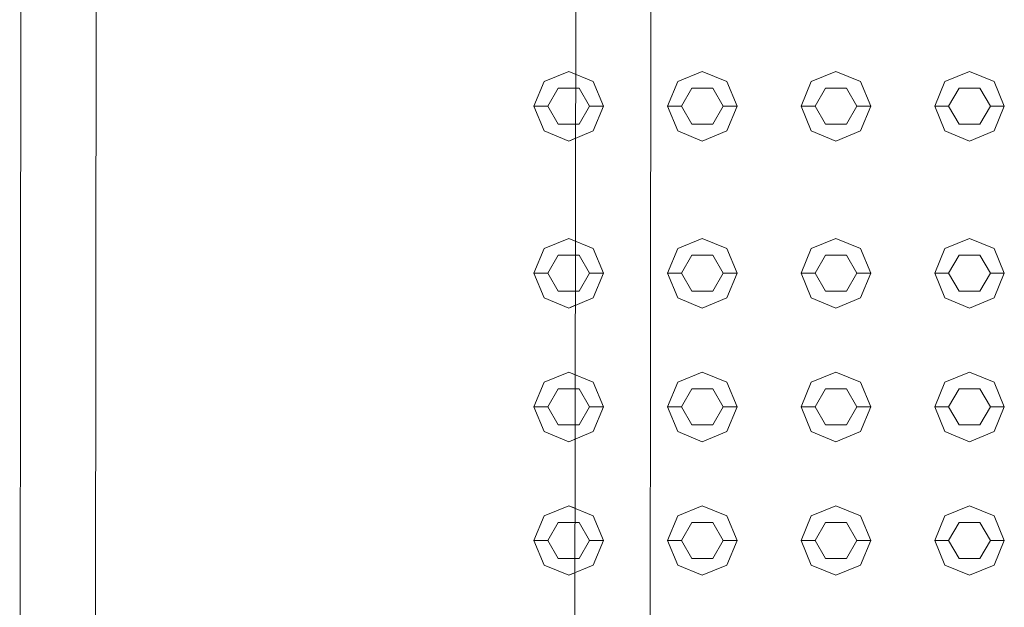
# Model space of a CAD drawing. Header units: millimetres. Extents: x 321 to 585, y -277 to 9.
# Tile 786 of 1056: x 344.003 to 344.711, y -20.513 to -20.091. Entities that reach past the tile are written whole.
import ezdxf

# ---------------------------------------------------------------- set-up
doc = ezdxf.new("R2010")
doc.units = ezdxf.units.MM
doc.header["$MEASUREMENT"] = 0
doc.layers.add('IFC-Elemento construtivo genérico-Contorno', color=253, linetype='Continuous', lineweight=5)
doc.layers.add('IFC-Porta-Contorno', color=142, linetype='Continuous', lineweight=5)

msp = doc.modelspace()

# ---------------------------------------------------------------- linework, layer by layer
at = {"layer": 'IFC-Elemento construtivo genérico-Contorno', "lineweight": 5}
for p, q in [((344.38007, -20.13509), (344.39775, -20.12777)), ((344.38007, -20.13509), (344.39775, -20.12777)), ((344.39775, -20.12777), (344.40268, -20.12981)), ((344.39775, -20.12777), (344.41543, -20.13509)), ((344.47607, -20.13509), (344.49375, -20.12777)), ((344.47607, -20.13509), (344.49375, -20.12777)), ((344.49375, -20.12777), (344.51143, -20.13509)), ((344.49375, -20.12777), (344.51143, -20.13509)), ((344.57207, -20.13509), (344.58975, -20.12777)), ((344.57207, -20.13509), (344.58975, -20.12777)), ((344.58975, -20.12777), (344.60743, -20.13509)), ((344.58975, -20.12777), (344.60743, -20.13509)), ((344.66807, -20.13509), (344.68575, -20.12777)), ((344.66807, -20.13509), (344.68575, -20.12777)), ((344.68575, -20.12777), (344.70343, -20.13509)), ((344.68575, -20.12777), (344.70343, -20.13509)), ((344.37275, -20.15277), (344.38007, -20.13509)), ((344.37275, -20.15277), (344.38007, -20.13509)), ((344.41543, -20.13509), (344.42275, -20.15277)), ((344.46875, -20.15277), (344.47607, -20.13509)), ((344.46875, -20.15277), (344.47607, -20.13509)), ((344.51143, -20.13509), (344.51875, -20.15277)), ((344.51143, -20.13509), (344.51875, -20.15277)), ((344.56475, -20.15277), (344.57207, -20.13509)), ((344.56475, -20.15277), (344.57207, -20.13509)), ((344.60743, -20.13509), (344.61475, -20.15277)), ((344.60743, -20.13509), (344.61475, -20.15277)), ((344.66075, -20.15277), (344.66807, -20.13509)), ((344.66075, -20.15277), (344.66807, -20.13509)), ((344.70343, -20.13509), (344.71075, -20.15277)), ((344.70343, -20.13509), (344.71075, -20.15277)), ((344.38275, -20.15277), (344.39025, -20.13978)), ((344.38275, -20.15277), (344.39025, -20.13978)), ((344.39025, -20.13978), (344.40267, -20.13978)), ((344.39025, -20.13978), (344.40525, -20.13978)), ((344.40525, -20.13978), (344.41275, -20.15277)), ((344.47875, -20.15277), (344.48625, -20.13978)), ((344.47875, -20.15277), (344.48625, -20.13978)), ((344.48625, -20.13978), (344.50125, -20.13978)), ((344.48625, -20.13978), (344.50125, -20.13978)), ((344.50125, -20.13978), (344.50875, -20.15277)), ((344.50125, -20.13978), (344.50875, -20.15277)), ((344.57475, -20.15277), (344.58225, -20.13978)), ((344.57475, -20.15277), (344.58225, -20.13978)), ((344.58225, -20.13978), (344.59725, -20.13978)), ((344.58225, -20.13978), (344.59725, -20.13978)), ((344.59725, -20.13978), (344.60475, -20.15277)), ((344.59725, -20.13978), (344.60475, -20.15277)), ((344.67075, -20.15277), (344.67825, -20.13978)), ((344.67075, -20.15277), (344.67825, -20.13978)), ((344.67825, -20.13978), (344.69325, -20.13978)), ((344.67825, -20.13978), (344.69325, -20.13978)), ((344.69325, -20.13978), (344.70075, -20.15277)), ((344.69325, -20.13978), (344.70075, -20.15277)), ((344.37275, -20.15277), (344.38275, -20.15277)), ((344.37275, -20.15277), (344.38007, -20.17044)), ((344.37275, -20.15277), (344.38275, -20.15277)), ((344.37275, -20.15277), (344.38007, -20.17044)), ((344.38275, -20.15277), (344.39025, -20.16575)), ((344.38275, -20.15277), (344.39025, -20.16575)), ((344.40525, -20.16575), (344.41275, -20.15277)), ((344.41275, -20.15277), (344.42275, -20.15277)), ((344.41543, -20.17044), (344.42275, -20.15277)), ((344.46875, -20.15277), (344.47875, -20.15277)), ((344.46875, -20.15277), (344.47607, -20.17044)), ((344.46875, -20.15277), (344.47875, -20.15277)), ((344.46875, -20.15277), (344.47607, -20.17044)), ((344.47875, -20.15277), (344.48625, -20.16575)), ((344.47875, -20.15277), (344.48625, -20.16575)), ((344.50125, -20.16575), (344.50875, -20.15277)), ((344.50125, -20.16575), (344.50875, -20.15277)), ((344.50875, -20.15277), (344.51875, -20.15277)), ((344.50875, -20.15277), (344.51875, -20.15277)), ((344.51143, -20.17044), (344.51875, -20.15277)), ((344.51143, -20.17044), (344.51875, -20.15277)), ((344.56475, -20.15277), (344.57475, -20.15277)), ((344.56475, -20.15277), (344.57207, -20.17044)), ((344.56475, -20.15277), (344.57475, -20.15277)), ((344.56475, -20.15277), (344.57207, -20.17044)), ((344.57475, -20.15277), (344.58225, -20.16575)), ((344.57475, -20.15277), (344.58225, -20.16575)), ((344.59725, -20.16575), (344.60475, -20.15277)), ((344.59725, -20.16575), (344.60475, -20.15277)), ((344.60475, -20.15277), (344.61475, -20.15277)), ((344.60475, -20.15277), (344.61475, -20.15277)), ((344.60743, -20.17044), (344.61475, -20.15277)), ((344.60743, -20.17044), (344.61475, -20.15277)), ((344.66075, -20.15277), (344.67075, -20.15277)), ((344.66075, -20.15277), (344.66807, -20.17044)), ((344.66075, -20.15277), (344.67075, -20.15277)), ((344.66075, -20.15277), (344.66807, -20.17044)), ((344.67075, -20.15277), (344.67825, -20.16575)), ((344.67075, -20.15277), (344.67825, -20.16575)), ((344.69325, -20.16575), (344.70075, -20.15277)), ((344.69325, -20.16575), (344.70075, -20.15277)), ((344.70075, -20.15277), (344.71075, -20.15277)), ((344.70075, -20.15277), (344.71075, -20.15277)), ((344.70343, -20.17044), (344.71075, -20.15277)), ((344.70343, -20.17044), (344.71075, -20.15277)), ((344.38007, -20.17044), (344.39775, -20.17777)), ((344.38007, -20.17044), (344.39775, -20.17777)), ((344.39025, -20.16575), (344.40264, -20.16575)), ((344.39025, -20.16575), (344.40525, -20.16575)), ((344.39775, -20.17777), (344.41543, -20.17044)), ((344.47607, -20.17044), (344.49375, -20.17777)), ((344.47607, -20.17044), (344.49375, -20.17777)), ((344.48625, -20.16575), (344.50125, -20.16575)), ((344.48625, -20.16575), (344.50125, -20.16575)), ((344.49375, -20.17777), (344.51143, -20.17044)), ((344.49375, -20.17777), (344.51143, -20.17044)), ((344.57207, -20.17044), (344.58975, -20.17777)), ((344.57207, -20.17044), (344.58975, -20.17777)), ((344.58225, -20.16575), (344.59725, -20.16575)), ((344.58225, -20.16575), (344.59725, -20.16575)), ((344.58975, -20.17777), (344.60743, -20.17044)), ((344.58975, -20.17777), (344.60743, -20.17044)), ((344.66807, -20.17044), (344.68575, -20.17777)), ((344.66807, -20.17044), (344.68575, -20.17777)), ((344.67825, -20.16575), (344.69325, -20.16575)), ((344.67825, -20.16575), (344.69325, -20.16575)), ((344.68575, -20.17777), (344.70343, -20.17044)), ((344.68575, -20.17777), (344.70343, -20.17044)), ((344.39775, -20.17777), (344.40262, -20.17574)), ((344.38007, -20.25509), (344.39775, -20.24777)), ((344.38007, -20.25509), (344.39775, -20.24777)), ((344.39775, -20.24777), (344.40253, -20.24975)), ((344.39775, -20.24777), (344.41543, -20.25509)), ((344.47607, -20.25509), (344.49375, -20.24777)), ((344.47607, -20.25509), (344.49375, -20.24777)), ((344.49375, -20.24777), (344.51143, -20.25509)), ((344.49375, -20.24777), (344.51143, -20.25509)), ((344.57207, -20.25509), (344.58975, -20.24777)), ((344.57207, -20.25509), (344.58975, -20.24777)), ((344.58975, -20.24777), (344.60743, -20.25509)), ((344.58975, -20.24777), (344.60743, -20.25509)), ((344.66807, -20.25509), (344.68575, -20.24777)), ((344.66807, -20.25509), (344.68575, -20.24777)), ((344.68575, -20.24777), (344.70343, -20.25509)), ((344.68575, -20.24777), (344.70343, -20.25509)), ((344.37275, -20.27277), (344.38007, -20.25509)), ((344.37275, -20.27277), (344.38007, -20.25509)), ((344.41543, -20.25509), (344.42275, -20.27277)), ((344.46875, -20.27277), (344.47607, -20.25509)), ((344.46875, -20.27277), (344.47607, -20.25509)), ((344.51143, -20.25509), (344.51875, -20.27277)), ((344.51143, -20.25509), (344.51875, -20.27277)), ((344.56475, -20.27277), (344.57207, -20.25509)), ((344.56475, -20.27277), (344.57207, -20.25509)), ((344.60743, -20.25509), (344.61475, -20.27277)), ((344.60743, -20.25509), (344.61475, -20.27277)), ((344.66075, -20.27277), (344.66807, -20.25509)), ((344.66075, -20.27277), (344.66807, -20.25509)), ((344.70343, -20.25509), (344.71075, -20.27277)), ((344.70343, -20.25509), (344.71075, -20.27277)), ((344.38275, -20.27277), (344.39025, -20.25978)), ((344.38275, -20.27277), (344.39025, -20.25978)), ((344.39025, -20.25978), (344.40251, -20.25978)), ((344.39025, -20.25978), (344.40525, -20.25978)), ((344.40525, -20.25978), (344.41275, -20.27277)), ((344.47875, -20.27277), (344.48625, -20.25978)), ((344.47875, -20.27277), (344.48625, -20.25978)), ((344.48625, -20.25978), (344.50125, -20.25978)), ((344.48625, -20.25978), (344.50125, -20.25978)), ((344.50125, -20.25978), (344.50875, -20.27277)), ((344.50125, -20.25978), (344.50875, -20.27277)), ((344.57475, -20.27277), (344.58225, -20.25978)), ((344.57475, -20.27277), (344.58225, -20.25978)), ((344.58225, -20.25978), (344.59725, -20.25978)), ((344.58225, -20.25978), (344.59725, -20.25978)), ((344.59725, -20.25978), (344.60475, -20.27277)), ((344.59725, -20.25978), (344.60475, -20.27277)), ((344.67075, -20.27277), (344.67825, -20.25978)), ((344.67075, -20.27277), (344.67825, -20.25978)), ((344.67825, -20.25978), (344.69325, -20.25978)), ((344.67825, -20.25978), (344.69325, -20.25978)), ((344.69325, -20.25978), (344.70075, -20.27277)), ((344.69325, -20.25978), (344.70075, -20.27277)), ((344.37275, -20.27277), (344.38275, -20.27277)), ((344.37275, -20.27277), (344.38007, -20.29044)), ((344.37275, -20.27277), (344.38275, -20.27277)), ((344.37275, -20.27277), (344.38007, -20.29044)), ((344.38275, -20.27277), (344.39025, -20.28575)), ((344.38275, -20.27277), (344.39025, -20.28575)), ((344.40525, -20.28575), (344.41275, -20.27277)), ((344.41275, -20.27277), (344.42275, -20.27277)), ((344.41543, -20.29044), (344.42275, -20.27277)), ((344.46875, -20.27277), (344.47875, -20.27277)), ((344.46875, -20.27277), (344.47607, -20.29044)), ((344.46875, -20.27277), (344.47875, -20.27277)), ((344.46875, -20.27277), (344.47607, -20.29044)), ((344.47875, -20.27277), (344.48625, -20.28575)), ((344.47875, -20.27277), (344.48625, -20.28575)), ((344.50125, -20.28575), (344.50875, -20.27277)), ((344.50125, -20.28575), (344.50875, -20.27277)), ((344.50875, -20.27277), (344.51875, -20.27277)), ((344.50875, -20.27277), (344.51875, -20.27277)), ((344.51143, -20.29044), (344.51875, -20.27277)), ((344.51143, -20.29044), (344.51875, -20.27277)), ((344.56475, -20.27277), (344.57475, -20.27277)), ((344.56475, -20.27277), (344.57207, -20.29044)), ((344.56475, -20.27277), (344.57475, -20.27277)), ((344.56475, -20.27277), (344.57207, -20.29044)), ((344.57475, -20.27277), (344.58225, -20.28575)), ((344.57475, -20.27277), (344.58225, -20.28575)), ((344.59725, -20.28575), (344.60475, -20.27277)), ((344.59725, -20.28575), (344.60475, -20.27277)), ((344.60475, -20.27277), (344.61475, -20.27277)), ((344.60475, -20.27277), (344.61475, -20.27277)), ((344.60743, -20.29044), (344.61475, -20.27277)), ((344.60743, -20.29044), (344.61475, -20.27277)), ((344.66075, -20.27277), (344.67075, -20.27277)), ((344.66075, -20.27277), (344.66807, -20.29044)), ((344.66075, -20.27277), (344.67075, -20.27277)), ((344.66075, -20.27277), (344.66807, -20.29044)), ((344.67075, -20.27277), (344.67825, -20.28575)), ((344.67075, -20.27277), (344.67825, -20.28575)), ((344.69325, -20.28575), (344.70075, -20.27277)), ((344.69325, -20.28575), (344.70075, -20.27277)), ((344.70075, -20.27277), (344.71075, -20.27277)), ((344.70075, -20.27277), (344.71075, -20.27277)), ((344.70343, -20.29044), (344.71075, -20.27277)), ((344.70343, -20.29044), (344.71075, -20.27277)), ((344.38007, -20.29044), (344.39775, -20.29777)), ((344.38007, -20.29044), (344.39775, -20.29777)), ((344.39025, -20.28575), (344.40248, -20.28575)), ((344.39025, -20.28575), (344.40525, -20.28575)), ((344.39775, -20.29777), (344.41543, -20.29044)), ((344.47607, -20.29044), (344.49375, -20.29777)), ((344.47607, -20.29044), (344.49375, -20.29777)), ((344.48625, -20.28575), (344.50125, -20.28575)), ((344.48625, -20.28575), (344.50125, -20.28575)), ((344.49375, -20.29777), (344.51143, -20.29044)), ((344.49375, -20.29777), (344.51143, -20.29044)), ((344.57207, -20.29044), (344.58975, -20.29777)), ((344.57207, -20.29044), (344.58975, -20.29777)), ((344.58225, -20.28575), (344.59725, -20.28575)), ((344.58225, -20.28575), (344.59725, -20.28575)), ((344.58975, -20.29777), (344.60743, -20.29044)), ((344.58975, -20.29777), (344.60743, -20.29044)), ((344.66807, -20.29044), (344.68575, -20.29777)), ((344.66807, -20.29044), (344.68575, -20.29777)), ((344.67825, -20.28575), (344.69325, -20.28575)), ((344.67825, -20.28575), (344.69325, -20.28575)), ((344.68575, -20.29777), (344.70343, -20.29044)), ((344.68575, -20.29777), (344.70343, -20.29044)), ((344.39775, -20.29777), (344.40247, -20.29581)), ((344.38007, -20.35109), (344.39775, -20.34377)), ((344.38007, -20.35109), (344.39775, -20.34377)), ((344.39775, -20.34377), (344.4024, -20.3457)), ((344.39775, -20.34377), (344.41543, -20.35109)), ((344.47607, -20.35109), (344.49375, -20.34377)), ((344.47607, -20.35109), (344.49375, -20.34377)), ((344.49375, -20.34377), (344.51143, -20.35109)), ((344.49375, -20.34377), (344.51143, -20.35109)), ((344.57207, -20.35109), (344.58975, -20.34377)), ((344.57207, -20.35109), (344.58975, -20.34377)), ((344.58975, -20.34377), (344.60743, -20.35109)), ((344.58975, -20.34377), (344.60743, -20.35109)), ((344.66807, -20.35109), (344.68575, -20.34377)), ((344.66807, -20.35109), (344.68575, -20.34377)), ((344.68575, -20.34377), (344.70343, -20.35109)), ((344.68575, -20.34377), (344.70343, -20.35109)), ((344.37275, -20.36877), (344.38007, -20.35109)), ((344.37275, -20.36877), (344.38007, -20.35109)), ((344.41543, -20.35109), (344.42275, -20.36877)), ((344.46875, -20.36877), (344.47607, -20.35109)), ((344.46875, -20.36877), (344.47607, -20.35109)), ((344.51143, -20.35109), (344.51875, -20.36877)), ((344.51143, -20.35109), (344.51875, -20.36877)), ((344.56475, -20.36877), (344.57207, -20.35109)), ((344.56475, -20.36877), (344.57207, -20.35109)), ((344.60743, -20.35109), (344.61475, -20.36877)), ((344.60743, -20.35109), (344.61475, -20.36877)), ((344.66075, -20.36877), (344.66807, -20.35109)), ((344.66075, -20.36877), (344.66807, -20.35109)), ((344.70343, -20.35109), (344.71075, -20.36877)), ((344.70343, -20.35109), (344.71075, -20.36877)), ((344.38275, -20.36877), (344.39025, -20.35577)), ((344.38275, -20.36877), (344.39025, -20.35577)), ((344.39025, -20.35577), (344.40239, -20.35577)), ((344.39025, -20.35577), (344.40525, -20.35577)), ((344.40525, -20.35577), (344.41275, -20.36877)), ((344.47875, -20.36877), (344.48625, -20.35577)), ((344.47875, -20.36877), (344.48625, -20.35577)), ((344.48625, -20.35577), (344.50125, -20.35577)), ((344.48625, -20.35577), (344.50125, -20.35577)), ((344.50125, -20.35577), (344.50875, -20.36877)), ((344.50125, -20.35577), (344.50875, -20.36877)), ((344.57475, -20.36877), (344.58225, -20.35577)), ((344.57475, -20.36877), (344.58225, -20.35577)), ((344.58225, -20.35577), (344.59725, -20.35577)), ((344.58225, -20.35577), (344.59725, -20.35577)), ((344.59725, -20.35577), (344.60475, -20.36877)), ((344.59725, -20.35577), (344.60475, -20.36877)), ((344.67075, -20.36877), (344.67825, -20.35577)), ((344.67075, -20.36877), (344.67825, -20.35577)), ((344.67825, -20.35577), (344.69325, -20.35577)), ((344.67825, -20.35577), (344.69325, -20.35577)), ((344.69325, -20.35577), (344.70075, -20.36877)), ((344.69325, -20.35577), (344.70075, -20.36877)), ((344.37275, -20.36877), (344.38275, -20.36877)), ((344.37275, -20.36877), (344.38007, -20.38645)), ((344.37275, -20.36877), (344.38275, -20.36877)), ((344.37275, -20.36877), (344.38007, -20.38645)), ((344.38275, -20.36877), (344.39025, -20.38176)), ((344.38275, -20.36877), (344.39025, -20.38176)), ((344.40525, -20.38176), (344.41275, -20.36877)), ((344.41275, -20.36877), (344.42275, -20.36877)), ((344.41543, -20.38645), (344.42275, -20.36877)), ((344.46875, -20.36877), (344.47875, -20.36877)), ((344.46875, -20.36877), (344.47607, -20.38645)), ((344.46875, -20.36877), (344.47875, -20.36877)), ((344.46875, -20.36877), (344.47607, -20.38645)), ((344.47875, -20.36877), (344.48625, -20.38176)), ((344.47875, -20.36877), (344.48625, -20.38176)), ((344.50125, -20.38176), (344.50875, -20.36877)), ((344.50125, -20.38176), (344.50875, -20.36877)), ((344.50875, -20.36877), (344.51875, -20.36877)), ((344.50875, -20.36877), (344.51875, -20.36877)), ((344.51143, -20.38645), (344.51875, -20.36877)), ((344.51143, -20.38645), (344.51875, -20.36877)), ((344.56475, -20.36877), (344.57475, -20.36877)), ((344.56475, -20.36877), (344.57207, -20.38645)), ((344.56475, -20.36877), (344.57475, -20.36877)), ((344.56475, -20.36877), (344.57207, -20.38645)), ((344.57475, -20.36877), (344.58225, -20.38176)), ((344.57475, -20.36877), (344.58225, -20.38176)), ((344.59725, -20.38176), (344.60475, -20.36877)), ((344.59725, -20.38176), (344.60475, -20.36877)), ((344.60475, -20.36877), (344.61475, -20.36877)), ((344.60475, -20.36877), (344.61475, -20.36877)), ((344.60743, -20.38645), (344.61475, -20.36877)), ((344.60743, -20.38645), (344.61475, -20.36877)), ((344.66075, -20.36877), (344.67075, -20.36877)), ((344.66075, -20.36877), (344.66807, -20.38645)), ((344.66075, -20.36877), (344.67075, -20.36877)), ((344.66075, -20.36877), (344.66807, -20.38645)), ((344.67075, -20.36877), (344.67825, -20.38176)), ((344.67075, -20.36877), (344.67825, -20.38176)), ((344.69325, -20.38176), (344.70075, -20.36877)), ((344.69325, -20.38176), (344.70075, -20.36877)), ((344.70075, -20.36877), (344.71075, -20.36877)), ((344.70075, -20.36877), (344.71075, -20.36877)), ((344.70343, -20.38645), (344.71075, -20.36877)), ((344.70343, -20.38645), (344.71075, -20.36877)), ((344.39025, -20.38176), (344.40236, -20.38176)), ((344.39025, -20.38176), (344.40525, -20.38176)), ((344.48625, -20.38176), (344.50125, -20.38176)), ((344.48625, -20.38176), (344.50125, -20.38176)), ((344.58225, -20.38176), (344.59725, -20.38176)), ((344.58225, -20.38176), (344.59725, -20.38176)), ((344.67825, -20.38176), (344.69325, -20.38176)), ((344.67825, -20.38176), (344.69325, -20.38176)), ((344.38007, -20.38645), (344.39775, -20.39377)), ((344.38007, -20.38645), (344.39775, -20.39377)), ((344.39775, -20.39377), (344.41543, -20.38645)), ((344.47607, -20.38645), (344.49375, -20.39377)), ((344.47607, -20.38645), (344.49375, -20.39377)), ((344.49375, -20.39377), (344.51143, -20.38645)), ((344.49375, -20.39377), (344.51143, -20.38645)), ((344.57207, -20.38645), (344.58975, -20.39377)), ((344.57207, -20.38645), (344.58975, -20.39377)), ((344.58975, -20.39377), (344.60743, -20.38645)), ((344.58975, -20.39377), (344.60743, -20.38645)), ((344.66807, -20.38645), (344.68575, -20.39377)), ((344.66807, -20.38645), (344.68575, -20.39377)), ((344.68575, -20.39377), (344.70343, -20.38645)), ((344.68575, -20.39377), (344.70343, -20.38645)), ((344.39775, -20.39377), (344.40234, -20.39187)), ((344.38007, -20.44709), (344.39775, -20.43977)), ((344.38007, -20.44709), (344.39775, -20.43977)), ((344.39775, -20.43977), (344.40228, -20.44164)), ((344.39775, -20.43977), (344.41543, -20.44709)), ((344.47607, -20.44709), (344.49375, -20.43977)), ((344.47607, -20.44709), (344.49375, -20.43977)), ((344.49375, -20.43977), (344.51143, -20.44709)), ((344.49375, -20.43977), (344.51143, -20.44709)), ((344.57207, -20.44709), (344.58975, -20.43977)), ((344.57207, -20.44709), (344.58975, -20.43977)), ((344.58975, -20.43977), (344.60743, -20.44709)), ((344.58975, -20.43977), (344.60743, -20.44709)), ((344.66807, -20.44709), (344.68575, -20.43977)), ((344.66807, -20.44709), (344.68575, -20.43977)), ((344.68575, -20.43977), (344.70343, -20.44709)), ((344.68575, -20.43977), (344.70343, -20.44709)), ((344.37275, -20.46477), (344.38007, -20.44709)), ((344.37275, -20.46477), (344.38007, -20.44709)), ((344.41543, -20.44709), (344.42275, -20.46477)), ((344.46875, -20.46477), (344.47607, -20.44709)), ((344.46875, -20.46477), (344.47607, -20.44709)), ((344.51143, -20.44709), (344.51875, -20.46477)), ((344.51143, -20.44709), (344.51875, -20.46477)), ((344.56475, -20.46477), (344.57207, -20.44709)), ((344.56475, -20.46477), (344.57207, -20.44709)), ((344.60743, -20.44709), (344.61475, -20.46477)), ((344.60743, -20.44709), (344.61475, -20.46477)), ((344.66075, -20.46477), (344.66807, -20.44709)), ((344.66075, -20.46477), (344.66807, -20.44709)), ((344.70343, -20.44709), (344.71075, -20.46477)), ((344.70343, -20.44709), (344.71075, -20.46477)), ((344.38275, -20.46477), (344.39025, -20.45178)), ((344.38275, -20.46477), (344.39025, -20.45178)), ((344.39025, -20.45178), (344.40227, -20.45178)), ((344.39025, -20.45178), (344.40525, -20.45178)), ((344.40525, -20.45178), (344.41275, -20.46477)), ((344.47875, -20.46477), (344.48625, -20.45178)), ((344.47875, -20.46477), (344.48625, -20.45178)), ((344.48625, -20.45178), (344.50125, -20.45178)), ((344.48625, -20.45178), (344.50125, -20.45178)), ((344.50125, -20.45178), (344.50875, -20.46477)), ((344.50125, -20.45178), (344.50875, -20.46477)), ((344.57475, -20.46477), (344.58225, -20.45178)), ((344.57475, -20.46477), (344.58225, -20.45178)), ((344.58225, -20.45178), (344.59725, -20.45178)), ((344.58225, -20.45178), (344.59725, -20.45178)), ((344.59725, -20.45178), (344.60475, -20.46477)), ((344.59725, -20.45178), (344.60475, -20.46477)), ((344.67075, -20.46477), (344.67825, -20.45178)), ((344.67075, -20.46477), (344.67825, -20.45178)), ((344.67825, -20.45178), (344.69325, -20.45178)), ((344.67825, -20.45178), (344.69325, -20.45178)), ((344.69325, -20.45178), (344.70075, -20.46477)), ((344.69325, -20.45178), (344.70075, -20.46477)), ((344.37275, -20.46477), (344.38275, -20.46477)), ((344.37275, -20.46477), (344.38007, -20.48244)), ((344.37275, -20.46477), (344.38275, -20.46477)), ((344.37275, -20.46477), (344.38007, -20.48244)), ((344.38275, -20.46477), (344.39025, -20.47776)), ((344.38275, -20.46477), (344.39025, -20.47776)), ((344.40525, -20.47776), (344.41275, -20.46477)), ((344.41275, -20.46477), (344.42275, -20.46477)), ((344.41543, -20.48244), (344.42275, -20.46477)), ((344.46875, -20.46477), (344.47875, -20.46477)), ((344.46875, -20.46477), (344.47607, -20.48244)), ((344.46875, -20.46477), (344.47875, -20.46477)), ((344.46875, -20.46477), (344.47607, -20.48244)), ((344.47875, -20.46477), (344.48625, -20.47776)), ((344.47875, -20.46477), (344.48625, -20.47776)), ((344.50125, -20.47776), (344.50875, -20.46477)), ((344.50125, -20.47776), (344.50875, -20.46477)), ((344.50875, -20.46477), (344.51875, -20.46477)), ((344.50875, -20.46477), (344.51875, -20.46477)), ((344.51143, -20.48244), (344.51875, -20.46477)), ((344.51143, -20.48244), (344.51875, -20.46477)), ((344.56475, -20.46477), (344.57475, -20.46477)), ((344.56475, -20.46477), (344.57207, -20.48244)), ((344.56475, -20.46477), (344.57475, -20.46477)), ((344.56475, -20.46477), (344.57207, -20.48244)), ((344.57475, -20.46477), (344.58225, -20.47776)), ((344.57475, -20.46477), (344.58225, -20.47776)), ((344.59725, -20.47776), (344.60475, -20.46477)), ((344.59725, -20.47776), (344.60475, -20.46477)), ((344.60475, -20.46477), (344.61475, -20.46477)), ((344.60475, -20.46477), (344.61475, -20.46477)), ((344.60743, -20.48244), (344.61475, -20.46477)), ((344.60743, -20.48244), (344.61475, -20.46477)), ((344.66075, -20.46477), (344.67075, -20.46477)), ((344.66075, -20.46477), (344.66807, -20.48244)), ((344.66075, -20.46477), (344.67075, -20.46477)), ((344.66075, -20.46477), (344.66807, -20.48244)), ((344.67075, -20.46477), (344.67825, -20.47776)), ((344.67075, -20.46477), (344.67825, -20.47776)), ((344.69325, -20.47776), (344.70075, -20.46477)), ((344.69325, -20.47776), (344.70075, -20.46477)), ((344.70075, -20.46477), (344.71075, -20.46477)), ((344.70075, -20.46477), (344.71075, -20.46477)), ((344.70343, -20.48244), (344.71075, -20.46477)), ((344.70343, -20.48244), (344.71075, -20.46477)), ((344.38007, -20.48244), (344.39775, -20.48977)), ((344.38007, -20.48244), (344.39775, -20.48977)), ((344.39025, -20.47776), (344.40223, -20.47776)), ((344.39025, -20.47776), (344.40525, -20.47776)), ((344.39775, -20.48977), (344.41543, -20.48244)), ((344.47607, -20.48244), (344.49375, -20.48977)), ((344.47607, -20.48244), (344.49375, -20.48977)), ((344.48625, -20.47776), (344.50125, -20.47776)), ((344.48625, -20.47776), (344.50125, -20.47776)), ((344.49375, -20.48977), (344.51143, -20.48244)), ((344.49375, -20.48977), (344.51143, -20.48244)), ((344.57207, -20.48244), (344.58975, -20.48977)), ((344.57207, -20.48244), (344.58975, -20.48977)), ((344.58225, -20.47776), (344.59725, -20.47776)), ((344.58225, -20.47776), (344.59725, -20.47776)), ((344.58975, -20.48977), (344.60743, -20.48244)), ((344.58975, -20.48977), (344.60743, -20.48244)), ((344.66807, -20.48244), (344.68575, -20.48977)), ((344.66807, -20.48244), (344.68575, -20.48977)), ((344.67825, -20.47776), (344.69325, -20.47776)), ((344.67825, -20.47776), (344.69325, -20.47776)), ((344.68575, -20.48977), (344.70343, -20.48244)), ((344.68575, -20.48977), (344.70343, -20.48244)), ((344.39775, -20.48977), (344.40222, -20.48791))]:
    msp.add_line(p, q, dxfattribs=at)
at = {"layer": 'IFC-Porta-Contorno', "color": 7, "lineweight": 5}
for p, q in [((344.00376, -20.32436), (344.00584, -18.71718)), ((344.45655, -20.32444), (344.45863, -18.71724)), ((344.05736, -20.72875), (344.05944, -19.12157)), ((344.40191, -20.72868), (344.40399, -19.1215)), ((344.00324, -20.72868), (344.00376, -20.32436)), ((344.45603, -20.72876), (344.45655, -20.32444))]:
    msp.add_line(p, q, dxfattribs=at)

doc.saveas('drawing.dxf')
